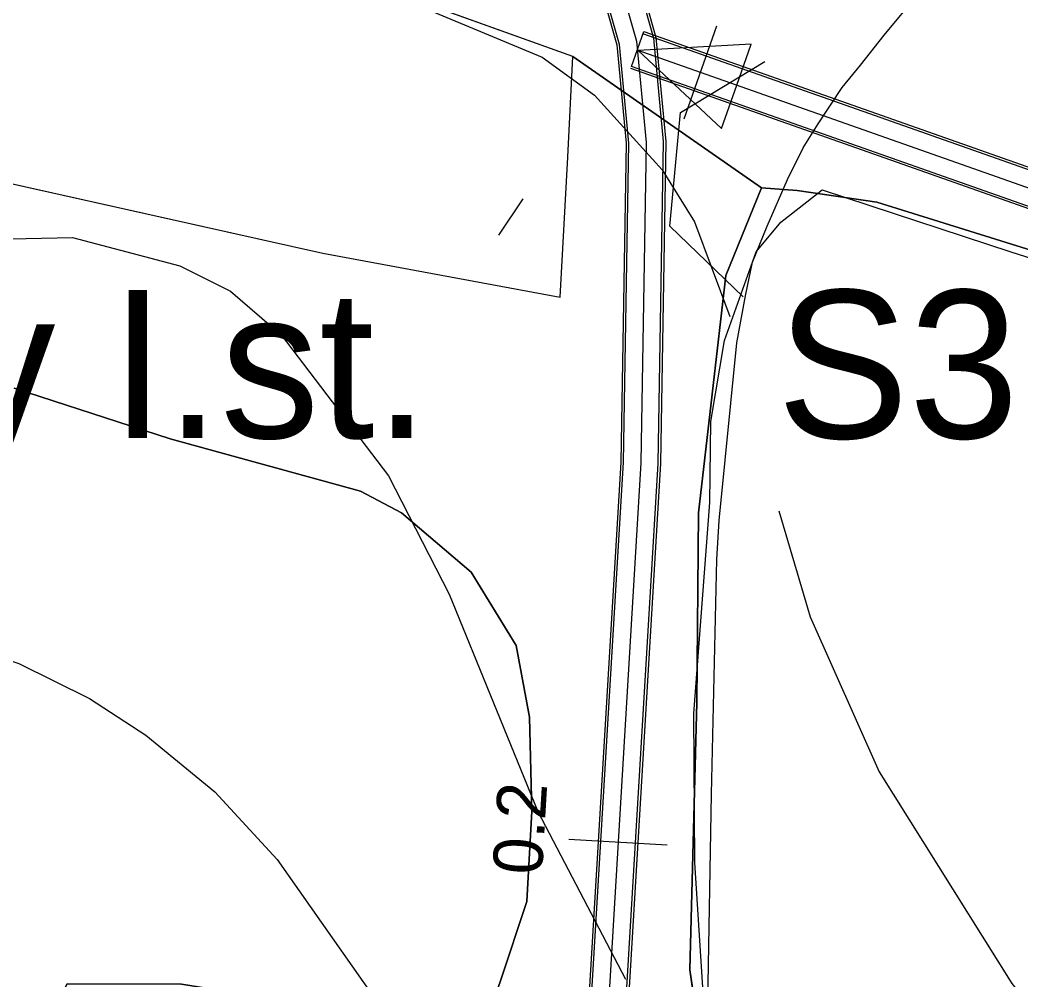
# Model space of a CAD drawing. Extents: x -662620 to -656370, y -1067090 to -1062990.
# Drawn here: x -657366.5 to -657265.1, y -1064452.2 to -1064354.9 of the extents above; entities that cross this region are included whole.
import ezdxf

# ---------------------------------------------------------------- set-up
doc = ezdxf.new("R2010")
doc.units = 0
for name, color, linetype in [('CESTA_ZABOR', 7, 'Continuous'), ('Default', 7, 'Continuous'), ('MOSTEK_-_STÁVAJÍCÍ', 7, 'Continuous'), ('OBVOD_PÚ', 7, 'Continuous'), ('Organizacni_opatreni_ochranne_zatravnení__protierozni_rozmistovani_plodin__osevni_postup__stridani_plodin', 7, 'Continuous'), ('ORNÁ_PŮDA_-_STÁVAJÍCÍ', 7, 'Continuous'), ('OSTATNÍ_PLOCHA_-_STÁVAJÍCÍ', 7, 'Continuous'), ('POLNÍ_CESTA_STÁVAJÍCÍ_-_KRAJ', 7, 'Continuous'), ('POLNÍ_CESTA_STÁVAJÍCÍ_-_OSA', 7, 'Continuous'), ('Popis_objektú_polních_cest_stávajících', 7, 'Continuous'), ('popis_ochr__pás__vod__zdroje_I__stupně', 7, 'Continuous'), ('SDELOVACÍ_VEDENÍ_-_PODZEMNÍ', 7, 'Continuous'), ('VRSTEVNICE_ZÁKLADNÍ', 7, 'Continuous')]:
    doc.layers.add(name, color=color, linetype=linetype)

msp = doc.modelspace()

# ---------------------------------------------------------------- linework, layer by layer
at = {"layer": 'CESTA_ZABOR'}
for points in [[(-657336.21, -1064916.17), (-657305.35, -1064399.71), (-657304.81, -1064367.37), (-657305.76, -1064357.37), (-657308, -1064349.41), (-657312.54, -1064343.27), (-657325.1, -1064333.08), (-657323.15, -1064330.16), (-657309.99, -1064340.83), (-657304.81, -1064347.85), (-657302.31, -1064356.73), (-657301.31, -1064367.23), (-657301.85, -1064399.84), (-657332.72, -1064916.38), (-657336.21, -1064916.17), (-657336.21, -1064916.17)], [(-657336.21, -1064916.17), (-657305.35, -1064399.71), (-657304.81, -1064367.37), (-657305.76, -1064357.37), (-657308, -1064349.41), (-657312.54, -1064343.27), (-657325.1, -1064333.08), (-657323.15, -1064330.16), (-657309.99, -1064340.83), (-657304.81, -1064347.85), (-657302.31, -1064356.73), (-657301.31, -1064367.23), (-657301.85, -1064399.84), (-657332.72, -1064916.38)], [(-657303.28, -1064356.06), (-656649.22, -1064586.7), (-656636.72, -1064591.11), (-656637.96, -1064594.64), (-656650.46, -1064590.24), (-657304.53, -1064359.6), (-657303.28, -1064356.06), (-657303.28, -1064356.06)], [(-657303.28, -1064356.06), (-656649.22, -1064586.7), (-656636.72, -1064591.11), (-656637.96, -1064594.64), (-656650.46, -1064590.24), (-657304.53, -1064359.6)]]:
    msp.add_lwpolyline(points, dxfattribs=at)
at = {"layer": 'MOSTEK_-_STÁVAJÍCÍ'}
msp.add_lwpolyline([(-657293.21, -1064382.97), (-657300.66, -1064375.79), (-657299.57, -1064364.28), (-657291.01, -1064359.09)], dxfattribs=at)
at = {"layer": 'OBVOD_PÚ'}
for points in [[(-657310.49, -1064358.6), (-657333.88, -1064350.19)], [(-657310.98, -1064368.8), (-657310.49, -1064358.6)], [(-657414.45, -1064360.95), (-657335.82, -1064378.53)], [(-657311.76, -1064382.99), (-657310.98, -1064368.8)], [(-657335.82, -1064378.53), (-657311.76, -1064382.99)]]:
    msp.add_lwpolyline(points, dxfattribs=at)
at = {"layer": 'Organizacni_opatreni_ochranne_zatravnení__protierozni_rozmistovani_plodin__osevni_postup__stridani_plodin'}
msp.add_lwpolyline([(-657132.88, -1064599.01), (-657203.03, -1064575.41), (-657214.5, -1064569.6), (-657225.58, -1064559.34), (-657242.5, -1064545.6), (-657273, -1064517.8), (-657282.2, -1064508.9), (-657289.8, -1064500.6), (-657294.23, -1064490.06), (-657297, -1064457.7), (-657298.1, -1064440.3), (-657298.2, -1064425.2), (-657296.6, -1064403.8), (-657296.5, -1064395.6), (-657295.1, -1064387.4), (-657291.9, -1064378.4), (-657289.4, -1064375.4), (-657285.2, -1064372.1), (-657266.1, -1064378.4), (-657238.4, -1064387.2), (-657194.7, -1064402.4), (-657128.9, -1064424.3)], dxfattribs=at)
at = {"layer": 'ORNÁ_PŮDA_-_STÁVAJÍCÍ'}
for p, q in [((-657294.98, -1064380.79), (-657291.37, -1064371.9)), ((-657291.37, -1064371.9), (-657287.73, -1064372.18)), ((-657287.73, -1064372.18), (-657279.68, -1064373.37)), ((-657279.68, -1064373.37), (-657263.97, -1064378.25)), ((-657297.74, -1064404.84), (-657294.98, -1064380.79)), ((-657367.07, -1064392.23), (-657351.28, -1064397.35)), ((-657351.28, -1064397.35), (-657332, -1064402.66)), ((-657332, -1064402.66), (-657327.82, -1064404.86)), ((-657327.82, -1064404.86), (-657320.76, -1064410.85)), ((-657297.92, -1064424.04), (-657297.74, -1064404.84)), ((-657320.76, -1064410.85), (-657316.22, -1064418.29)), ((-657316.22, -1064418.29), (-657314.85, -1064425.58)), ((-657298.63, -1064451.16), (-657297.92, -1064424.04)), ((-657314.85, -1064425.58), (-657314.63, -1064435.09)), ((-657314.63, -1064435.09), (-657315.15, -1064444.24)), ((-657315.15, -1064444.24), (-657317.8, -1064452.28)), ((-657296.71, -1064464.17), (-657298.63, -1064451.16))]:
    msp.add_line(p, q, dxfattribs=at)
for points in [[(-657269.84, -1064519.09), (-657280.25, -1064510.58), (-657290.31, -1064501.45), (-657294.09, -1064487.91), (-657295.98, -1064477.23), (-657296.71, -1064464.17), (-657298.63, -1064451.16), (-657297.92, -1064424.04), (-657297.74, -1064404.84), (-657294.98, -1064380.79), (-657291.37, -1064371.9), (-657287.73, -1064372.18), (-657279.68, -1064373.37), (-657263.97, -1064378.25), (-657251.53, -1064382.19), (-657234.15, -1064388.74), (-657216.13, -1064395.21), (-657193.37, -1064403.34), (-657172.54, -1064410.77), (-657156.61, -1064416.33)], [(-657367.07, -1064392.23), (-657351.28, -1064397.35), (-657332, -1064402.66), (-657327.82, -1064404.86), (-657320.76, -1064410.85), (-657316.22, -1064418.29), (-657314.85, -1064425.58), (-657314.63, -1064435.09), (-657315.15, -1064444.24), (-657317.8, -1064452.28), (-657319.11, -1064456.05), (-657328.16, -1064456.23), (-657338.99, -1064454.43), (-657350.14, -1064452.62), (-657361.72, -1064452.58), (-657368.75, -1064465.45)]]:
    msp.add_lwpolyline(points, dxfattribs=at)
at = {"layer": 'OSTATNÍ_PLOCHA_-_STÁVAJÍCÍ'}
for p, q in [((-657310.49, -1064358.6), (-657333.88, -1064350.19)), ((-657310.49, -1064358.6), (-657333.88, -1064350.19)), ((-657310.98, -1064368.8), (-657310.49, -1064358.6)), ((-657310.98, -1064368.8), (-657310.49, -1064358.6)), ((-657310.49, -1064358.6), (-657291.37, -1064371.9)), ((-657291.37, -1064371.9), (-657310.49, -1064358.6)), ((-657310.49, -1064358.6), (-657291.37, -1064371.9)), ((-657291.37, -1064371.9), (-657310.49, -1064358.6)), ((-657414.45, -1064360.95), (-657335.82, -1064378.53)), ((-657414.45, -1064360.95), (-657335.82, -1064378.53)), ((-657311.76, -1064382.99), (-657310.98, -1064368.8)), ((-657311.76, -1064382.99), (-657310.98, -1064368.8)), ((-657291.37, -1064371.9), (-657294.98, -1064380.79)), ((-657291.37, -1064371.9), (-657294.98, -1064380.79)), ((-657287.73, -1064372.18), (-657291.37, -1064371.9)), ((-657287.73, -1064372.18), (-657291.37, -1064371.9)), ((-657279.68, -1064373.37), (-657287.73, -1064372.18)), ((-657279.68, -1064373.37), (-657287.73, -1064372.18)), ((-657263.97, -1064378.25), (-657279.68, -1064373.37)), ((-657263.97, -1064378.25), (-657279.68, -1064373.37)), ((-657335.82, -1064378.53), (-657311.76, -1064382.99)), ((-657335.82, -1064378.53), (-657311.76, -1064382.99)), ((-657294.98, -1064380.79), (-657297.74, -1064404.84)), ((-657294.98, -1064380.79), (-657297.74, -1064404.84)), ((-657351.28, -1064397.35), (-657367.07, -1064392.23)), ((-657351.28, -1064397.35), (-657367.07, -1064392.23)), ((-657332, -1064402.66), (-657351.28, -1064397.35)), ((-657332, -1064402.66), (-657351.28, -1064397.35)), ((-657327.82, -1064404.86), (-657332, -1064402.66)), ((-657327.82, -1064404.86), (-657332, -1064402.66)), ((-657320.76, -1064410.85), (-657327.82, -1064404.86)), ((-657320.76, -1064410.85), (-657327.82, -1064404.86)), ((-657297.74, -1064404.84), (-657297.92, -1064424.04)), ((-657297.74, -1064404.84), (-657297.92, -1064424.04)), ((-657316.22, -1064418.29), (-657320.76, -1064410.85)), ((-657316.22, -1064418.29), (-657320.76, -1064410.85)), ((-657314.85, -1064425.58), (-657316.22, -1064418.29)), ((-657314.85, -1064425.58), (-657316.22, -1064418.29)), ((-657297.92, -1064424.04), (-657298.63, -1064451.16)), ((-657297.92, -1064424.04), (-657298.63, -1064451.16)), ((-657314.63, -1064435.09), (-657314.85, -1064425.58)), ((-657314.63, -1064435.09), (-657314.85, -1064425.58)), ((-657315.15, -1064444.24), (-657314.63, -1064435.09)), ((-657315.15, -1064444.24), (-657314.63, -1064435.09)), ((-657317.8, -1064452.28), (-657315.15, -1064444.24)), ((-657317.8, -1064452.28), (-657315.15, -1064444.24)), ((-657298.63, -1064451.16), (-657296.71, -1064464.17)), ((-657298.63, -1064451.16), (-657296.71, -1064464.17))]:
    msp.add_line(p, q, dxfattribs=at)
for points in [[(-657156.61, -1064416.33), (-657172.54, -1064410.77), (-657193.37, -1064403.34), (-657216.13, -1064395.21), (-657234.15, -1064388.74), (-657251.53, -1064382.19), (-657263.97, -1064378.25), (-657279.68, -1064373.37), (-657287.73, -1064372.18), (-657291.37, -1064371.9), (-657310.49, -1064358.6), (-657333.88, -1064350.19)], [(-657156.61, -1064416.33), (-657172.54, -1064410.77), (-657193.37, -1064403.34), (-657216.13, -1064395.21), (-657234.15, -1064388.74), (-657251.53, -1064382.19), (-657263.97, -1064378.25), (-657279.68, -1064373.37), (-657287.73, -1064372.18), (-657291.37, -1064371.9), (-657310.49, -1064358.6), (-657333.88, -1064350.19)], [(-657414.45, -1064360.95), (-657335.82, -1064378.53), (-657311.76, -1064382.99), (-657310.98, -1064368.8), (-657310.49, -1064358.6), (-657291.37, -1064371.9), (-657294.98, -1064380.79), (-657297.74, -1064404.84), (-657297.92, -1064424.04), (-657298.63, -1064451.16), (-657296.71, -1064464.17), (-657295.98, -1064477.23), (-657294.09, -1064487.91), (-657290.31, -1064501.45), (-657280.25, -1064510.58), (-657269.84, -1064519.09)], [(-657414.45, -1064360.95), (-657335.82, -1064378.53), (-657311.76, -1064382.99), (-657310.98, -1064368.8), (-657310.49, -1064358.6), (-657291.37, -1064371.9), (-657294.98, -1064380.79), (-657297.74, -1064404.84), (-657297.92, -1064424.04), (-657298.63, -1064451.16), (-657296.71, -1064464.17), (-657295.98, -1064477.23), (-657294.09, -1064487.91), (-657290.31, -1064501.45), (-657280.25, -1064510.58), (-657269.84, -1064519.09)], [(-657368.75, -1064465.45), (-657361.72, -1064452.58), (-657350.14, -1064452.62), (-657338.99, -1064454.43), (-657328.16, -1064456.23), (-657319.11, -1064456.05), (-657317.8, -1064452.28), (-657315.15, -1064444.24), (-657314.63, -1064435.09), (-657314.85, -1064425.58), (-657316.22, -1064418.29), (-657320.76, -1064410.85), (-657327.82, -1064404.86), (-657332, -1064402.66), (-657351.28, -1064397.35), (-657367.07, -1064392.23)], [(-657368.75, -1064465.45), (-657361.72, -1064452.58), (-657350.14, -1064452.62), (-657338.99, -1064454.43), (-657328.16, -1064456.23), (-657319.11, -1064456.05), (-657317.8, -1064452.28), (-657315.15, -1064444.24), (-657314.63, -1064435.09), (-657314.85, -1064425.58), (-657316.22, -1064418.29), (-657320.76, -1064410.85), (-657327.82, -1064404.86), (-657332, -1064402.66), (-657351.28, -1064397.35), (-657367.07, -1064392.23)]]:
    msp.add_lwpolyline(points, dxfattribs=at)
at = {"layer": 'POLNÍ_CESTA_STÁVAJÍCÍ_-_KRAJ'}
for points in [[(-657405.99, -1064300.84), (-657403.64, -1064300.66), (-657396.22, -1064301.74), (-657383.92, -1064303.55), (-657370.88, -1064306.99), (-657359.66, -1064311.15), (-657347.54, -1064316.58), (-657333.96, -1064323.28), (-657322.87, -1064330.06), (-657309.8, -1064340.66), (-657304.58, -1064347.74), (-657302.06, -1064356.68), (-657301.06, -1064367.22), (-657301.6, -1064399.85), (-657332.47, -1064916.4)], [(-657402.92, -1064305), (-657392.96, -1064306.09), (-657381.92, -1064308.08), (-657368.89, -1064311.33), (-657360.93, -1064314.59), (-657349.53, -1064320.2), (-657338.13, -1064325.99), (-657325.39, -1064333.17), (-657312.72, -1064343.44), (-657308.23, -1064349.53), (-657306.01, -1064357.42), (-657305.06, -1064367.38), (-657305.6, -1064399.7), (-657336.46, -1064916.16)], [(-656636.8, -1064591.34), (-656649.3, -1064586.93), (-657303.37, -1064356.3)], [(-656638.05, -1064594.88), (-656650.55, -1064590.47), (-657304.61, -1064359.83)]]:
    msp.add_lwpolyline(points, dxfattribs=at)
at = {"layer": 'POLNÍ_CESTA_STÁVAJÍCÍ_-_OSA'}
for points in [[(-657403.46, -1064302.83), (-657396.58, -1064303.55), (-657388.26, -1064305), (-657378.49, -1064306.99), (-657367.26, -1064310.25), (-657359.48, -1064313.51), (-657348.8, -1064318.57), (-657337.22, -1064324.55), (-657324.13, -1064331.62), (-657311.26, -1064342.05), (-657306.41, -1064348.63), (-657304.03, -1064357.05), (-657303.06, -1064367.3), (-657303.6, -1064399.78), (-657334.47, -1064916.28)], [(-657299.2, -1064364.92), (-657295.88, -1064355.49)], [(-656637.38, -1064592.99), (-656649.88, -1064588.59), (-657303.95, -1064357.95)], [(-657300.91, -1064438.55), (-657310.89, -1064437.95)]]:
    msp.add_lwpolyline(points, dxfattribs=at)
at = {"layer": 'Popis_objektú_polních_cest_stávajících'}
for p, q in [((-657292.4, -1064357.34), (-657303.85, -1064357.99)), ((-657293.87, -1064361.5), (-657292.4, -1064357.34)), ((-657303.85, -1064357.99), (-657295.42, -1064365.9)), ((-657295.42, -1064365.9), (-657293.87, -1064361.5))]:
    msp.add_line(p, q, dxfattribs=at)
msp.add_lwpolyline([(-657292.4, -1064357.34), (-657303.85, -1064357.99), (-657295.42, -1064365.9), (-657293.87, -1064361.5)], close=True, dxfattribs=at)
at = {"layer": 'SDELOVACÍ_VEDENÍ_-_PODZEMNÍ'}
for points in [[(-657301.43, -1064512.09), (-657300.34, -1064508.69), (-657298.88, -1064501.46), (-657297.8, -1064496.01), (-657297.15, -1064492.85), (-657296.9, -1064489.96), (-657296.83, -1064484.32), (-657297.17, -1064472.78), (-657297.12, -1064465.81), (-657296.79, -1064454.53), (-657296.41, -1064433.36), (-657295.88, -1064409.58), (-657295.66, -1064405.62), (-657293.85, -1064387.62), (-657292.99, -1064382.86), (-657292.27, -1064379.43), (-657290.78, -1064375.8), (-657288.71, -1064371.05), (-657287.12, -1064367.87), (-657285.63, -1064365.41), (-657283.18, -1064361.74), (-657281.33, -1064359.47), (-657278.94, -1064356.45), (-657275.44, -1064352.22)], [(-657301.43, -1064512.09), (-657300.34, -1064508.69), (-657298.88, -1064501.46), (-657297.8, -1064496.01), (-657297.15, -1064492.85), (-657296.9, -1064489.96), (-657296.83, -1064484.32), (-657297.17, -1064472.78), (-657297.12, -1064465.81), (-657296.79, -1064454.53), (-657296.41, -1064433.36), (-657295.88, -1064409.58), (-657295.66, -1064405.62), (-657293.85, -1064387.62), (-657292.99, -1064382.86), (-657292.27, -1064379.43), (-657290.78, -1064375.8), (-657288.71, -1064371.05), (-657287.12, -1064367.87), (-657285.63, -1064365.41), (-657283.18, -1064361.74), (-657281.33, -1064359.47), (-657278.94, -1064356.45), (-657275.44, -1064352.22)], [(-657301.43, -1064512.09), (-657300.34, -1064508.69), (-657298.88, -1064501.46), (-657297.8, -1064496.01), (-657297.15, -1064492.85), (-657296.9, -1064489.96), (-657296.83, -1064484.32), (-657297.17, -1064472.78), (-657297.12, -1064465.81), (-657296.79, -1064454.53), (-657296.41, -1064433.36), (-657295.88, -1064409.58), (-657295.66, -1064405.62), (-657293.85, -1064387.62), (-657292.99, -1064382.86), (-657292.27, -1064379.43), (-657290.78, -1064375.8), (-657288.71, -1064371.05), (-657287.12, -1064367.87), (-657285.63, -1064365.41), (-657283.18, -1064361.74), (-657281.33, -1064359.47), (-657278.94, -1064356.45), (-657275.44, -1064352.22)], [(-657301.43, -1064512.09), (-657300.34, -1064508.69), (-657298.88, -1064501.46), (-657297.8, -1064496.01), (-657297.15, -1064492.85), (-657296.9, -1064489.96), (-657296.83, -1064484.32), (-657297.17, -1064472.78), (-657297.12, -1064465.81), (-657296.79, -1064454.53), (-657296.41, -1064433.36), (-657295.88, -1064409.58), (-657295.66, -1064405.62), (-657293.85, -1064387.62), (-657292.99, -1064382.86), (-657292.27, -1064379.43), (-657290.78, -1064375.8), (-657288.71, -1064371.05), (-657287.12, -1064367.87), (-657285.63, -1064365.41), (-657283.18, -1064361.74), (-657281.33, -1064359.47), (-657278.94, -1064356.45), (-657275.44, -1064352.22)], [(-657301.43, -1064512.09), (-657300.34, -1064508.69), (-657298.88, -1064501.46), (-657297.8, -1064496.01), (-657297.15, -1064492.85), (-657296.9, -1064489.96), (-657296.83, -1064484.32), (-657297.17, -1064472.78), (-657297.12, -1064465.81), (-657296.79, -1064454.53), (-657296.41, -1064433.36), (-657295.88, -1064409.58), (-657295.66, -1064405.62), (-657293.85, -1064387.62), (-657292.99, -1064382.86), (-657292.27, -1064379.43), (-657290.78, -1064375.8), (-657288.71, -1064371.05), (-657287.12, -1064367.87), (-657285.63, -1064365.41), (-657283.18, -1064361.74), (-657281.33, -1064359.47), (-657278.94, -1064356.45), (-657275.44, -1064352.22)], [(-657301.43, -1064512.09), (-657300.34, -1064508.69), (-657298.88, -1064501.46), (-657297.8, -1064496.01), (-657297.15, -1064492.85), (-657296.9, -1064489.96), (-657296.83, -1064484.32), (-657297.17, -1064472.78), (-657297.12, -1064465.81), (-657296.79, -1064454.53), (-657296.41, -1064433.36), (-657295.88, -1064409.58), (-657295.66, -1064405.62), (-657293.85, -1064387.62), (-657292.99, -1064382.86), (-657292.27, -1064379.43), (-657290.78, -1064375.8), (-657288.71, -1064371.05), (-657287.12, -1064367.87), (-657285.63, -1064365.41), (-657283.18, -1064361.74), (-657281.33, -1064359.47), (-657278.94, -1064356.45), (-657275.44, -1064352.22)], [(-657301.43, -1064512.09), (-657300.34, -1064508.69), (-657298.88, -1064501.46), (-657297.8, -1064496.01), (-657297.15, -1064492.85), (-657296.9, -1064489.96), (-657296.83, -1064484.32), (-657297.17, -1064472.78), (-657297.12, -1064465.81), (-657296.79, -1064454.53), (-657296.41, -1064433.36), (-657295.88, -1064409.58), (-657295.66, -1064405.62), (-657293.85, -1064387.62), (-657292.99, -1064382.86), (-657292.27, -1064379.43), (-657290.78, -1064375.8), (-657288.71, -1064371.05), (-657287.12, -1064367.87), (-657285.63, -1064365.41), (-657283.18, -1064361.74), (-657281.33, -1064359.47), (-657278.94, -1064356.45), (-657275.44, -1064352.22)], [(-657301.43, -1064512.09), (-657300.34, -1064508.69), (-657298.88, -1064501.46), (-657297.8, -1064496.01), (-657297.15, -1064492.85), (-657296.9, -1064489.96), (-657296.83, -1064484.32), (-657297.17, -1064472.78), (-657297.12, -1064465.81), (-657296.79, -1064454.53), (-657296.41, -1064433.36), (-657295.88, -1064409.58), (-657295.66, -1064405.62), (-657293.85, -1064387.62), (-657292.99, -1064382.86), (-657292.27, -1064379.43), (-657290.78, -1064375.8), (-657288.71, -1064371.05), (-657287.12, -1064367.87), (-657285.63, -1064365.41), (-657283.18, -1064361.74), (-657281.33, -1064359.47), (-657278.94, -1064356.45), (-657275.44, -1064352.22)], [(-657317.96, -1064376.71), (-657315.51, -1064373.04)], [(-657317.96, -1064376.71), (-657315.51, -1064373.04)], [(-657317.96, -1064376.71), (-657315.51, -1064373.04)], [(-657317.96, -1064376.71), (-657315.51, -1064373.04)]]:
    msp.add_lwpolyline(points, dxfattribs=at)
at = {"layer": 'VRSTEVNICE_ZÁKLADNÍ'}
for points in [[(-657374.9, -1064343.07), (-657363.46, -1064346.07), (-657324.85, -1064353.96), (-657313.58, -1064358.65), (-657308.29, -1064362.51), (-657301.43, -1064370.08), (-657298.14, -1064375.37), (-657294.57, -1064384.95)], [(-657374.9, -1064343.07), (-657363.46, -1064346.07), (-657324.85, -1064353.96), (-657313.58, -1064358.65), (-657308.29, -1064362.51), (-657301.43, -1064370.08), (-657298.14, -1064375.37), (-657294.57, -1064384.95)], [(-657507.91, -1064372.61), (-657499.53, -1064380.09), (-657482.1, -1064392.81), (-657468.66, -1064400.67), (-657451.51, -1064407.67), (-657432.93, -1064411.39), (-657417.2, -1064413.25), (-657383.76, -1064415.54), (-657373.75, -1064417.68), (-657366.61, -1064420.11), (-657359.46, -1064423.68), (-657353.74, -1064427.4), (-657346.74, -1064433.12), (-657340.45, -1064439.98), (-657327.3, -1064458.7), (-657319.29, -1064472.85), (-657316.15, -1064481.43), (-657309.86, -1064505.44), (-657301.57, -1064546.61)], [(-657507.91, -1064372.61), (-657499.53, -1064380.09), (-657482.1, -1064392.81), (-657468.66, -1064400.67), (-657451.51, -1064407.67), (-657432.93, -1064411.39), (-657417.2, -1064413.25), (-657383.76, -1064415.54), (-657373.75, -1064417.68), (-657366.61, -1064420.11), (-657359.46, -1064423.68), (-657353.74, -1064427.4), (-657346.74, -1064433.12), (-657340.45, -1064439.98), (-657327.3, -1064458.7), (-657319.29, -1064472.85), (-657316.15, -1064481.43), (-657309.86, -1064505.44), (-657301.57, -1064546.61)], [(-657373.75, -1064377.23), (-657361.17, -1064376.94), (-657350.31, -1064379.8), (-657345.17, -1064382.38), (-657340.02, -1064386.81), (-657329.16, -1064401.1), (-657323.01, -1064413.11), (-657314.01, -1064435.12), (-657305.14, -1064452.13)], [(-657373.75, -1064377.23), (-657361.17, -1064376.94), (-657350.31, -1064379.8), (-657345.17, -1064382.38), (-657340.02, -1064386.81), (-657329.16, -1064401.1), (-657323.01, -1064413.11), (-657314.01, -1064435.12), (-657305.14, -1064452.13)], [(-657289.61, -1064404.64), (-657286.42, -1064415.39), (-657279.42, -1064431.12), (-657265.98, -1064452.56), (-657257.69, -1064462.99), (-657250.54, -1064470.42), (-657241.4, -1064478.57), (-657218.53, -1064495.15), (-657172.79, -1064525.02), (-657155.64, -1064538.17)], [(-657289.61, -1064404.64), (-657286.42, -1064415.39), (-657279.42, -1064431.12), (-657265.98, -1064452.56), (-657257.69, -1064462.99), (-657250.54, -1064470.42), (-657241.4, -1064478.57), (-657218.53, -1064495.15), (-657172.79, -1064525.02), (-657155.64, -1064538.17)]]:
    msp.add_lwpolyline(points, dxfattribs=at)

# ---------------------------------------------------------------- texts
at = {"layer": 'Default'}
msp.add_text('S3', height=15, dxfattribs=at).set_placement((-657289.81, -1064397.29))
msp.add_text('0.2', height=5, rotation=86.58, dxfattribs=at).set_placement((-657313.62, -1064441.62))
at = {"layer": 'popis_ochr__pás__vod__zdroje_I__stupně'}
msp.add_text('OPVZ Luhy I.st.', height=15, dxfattribs=at).set_placement((-657466.59, -1064397.27))

doc.saveas('drawing.dxf')
